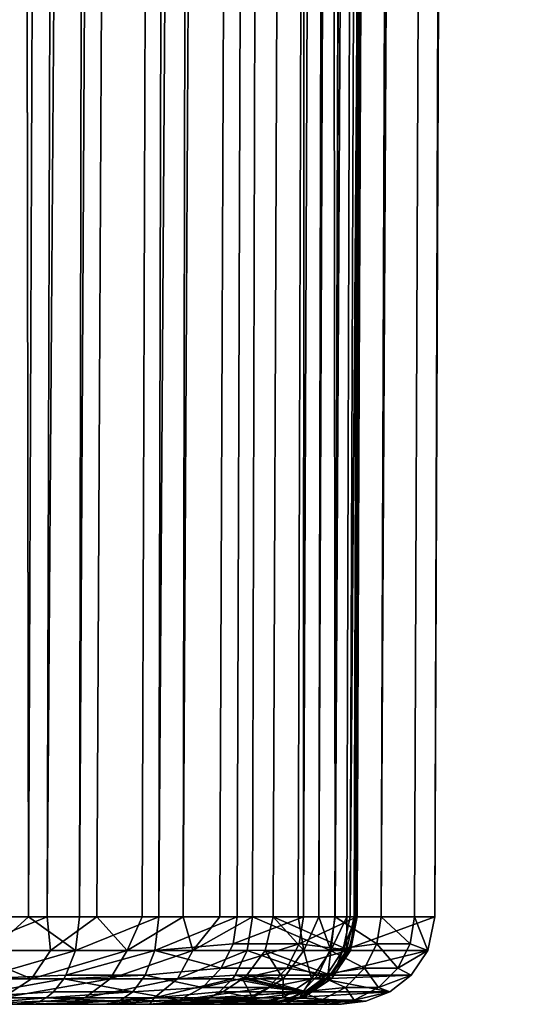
# Model space of a CAD drawing. Header units: millimetres. Extents: x -39 to 39, y -2 to 145.
# Tile 647 of 656: x 15.65 to 17.41, y 38 to 41.37. Entities that reach past the tile are written whole.
import ezdxf

# ---------------------------------------------------------------- set-up
doc = ezdxf.new("R2010")
doc.units = ezdxf.units.MM
doc.header["$LTSCALE"] = 65.185185
for name, color, linetype in [('11', 7, 'CONTINUOUS'), ('12', 7, 'CONTINUOUS'), ('50', 7, 'CONTINUOUS'), ('51', 7, 'CONTINUOUS'), ('52', 7, 'CONTINUOUS'), ('77', 7, 'CONTINUOUS'), ('78', 7, 'CONTINUOUS'), ('79', 7, 'CONTINUOUS'), ('80', 7, 'CONTINUOUS'), ('81', 7, 'CONTINUOUS'), ('88', 7, 'CONTINUOUS'), ('89', 7, 'CONTINUOUS'), ('90', 7, 'CONTINUOUS'), ('91', 7, 'CONTINUOUS'), ('92', 7, 'CONTINUOUS'), ('93', 7, 'CONTINUOUS'), ('94', 7, 'CONTINUOUS'), ('95', 7, 'CONTINUOUS'), ('96', 7, 'CONTINUOUS')]:
    doc.layers.add(name, color=color, linetype=linetype)

msp = doc.modelspace()

# ---------------------------------------------------------------- linework, layer by layer
at = {"layer": '11', "color": 7, "linetype": 'Continuous'}
for points in [[(15.6713, 38, 5.1828), (15.4811, 38, 5.7253), (13.2492, 38, 6.5951), (15.6713, 38, 5.1828)], [(13.694, 38, 5.6135), (15.6713, 38, 5.1828), (13.2492, 38, 6.5951), (13.694, 38, 5.6135)], [(16.1075, 38, 4.7603), (15.6713, 38, 5.1828), (13.694, 38, 5.6135), (16.1075, 38, 4.7603)], [(16.2239, 38, 4.3468), (16.1075, 38, 4.7603), (13.694, 38, 5.6135), (16.2239, 38, 4.3468)], [(16.3295, 38, 3.9319), (16.2239, 38, 4.3468), (13.694, 38, 5.6135), (16.3295, 38, 3.9319)], [(14.0672, 38, 4.599), (16.3295, 38, 3.9319), (13.694, 38, 5.6135), (14.0672, 38, 4.599)], [(16.4496, 38, 3.3945), (16.3295, 38, 3.9319), (14.0672, 38, 4.599), (16.4496, 38, 3.3945)], [(16.1631, 38, 3.3472), (16.4496, 38, 3.3945), (14.0672, 38, 4.599), (16.1631, 38, 3.3472)], [(14.3648, 38, 3.5626), (16.1631, 38, 3.3472), (14.0672, 38, 4.599), (14.3648, 38, 3.5626)], [(15.8041, 38, -4.7622), (15.9594, 38, -4.2122), (14.2714, 38, -3.9193), (15.8041, 38, -4.7622)], [(14.2714, 38, -3.9193), (15.9594, 38, -4.2122), (14.5192, 38, -2.869), (14.2714, 38, -3.9193)], [(15.63, 38, -5.3059), (15.8041, 38, -4.7622), (14.2714, 38, -3.9193), (15.63, 38, -5.3059)], [(16.2697, 38, 2.7824), (16.1631, 38, 3.3472), (14.3648, 38, 3.5626), (16.2697, 38, 2.7824)], [(16.3565, 38, 2.2162), (16.2697, 38, 2.7824), (14.3648, 38, 3.5626), (16.3565, 38, 2.2162)], [(14.5863, 38, 2.5045), (16.3565, 38, 2.2162), (14.3648, 38, 3.5626), (14.5863, 38, 2.5045)], [(16.0959, 38, -3.6558), (16.2137, 38, -3.093), (14.5192, 38, -2.869), (16.0959, 38, -3.6558)], [(14.5192, 38, -2.869), (16.2137, 38, -3.093), (14.6898, 38, -1.801), (14.5192, 38, -2.869)], [(15.9594, 38, -4.2122), (16.0959, 38, -3.6558), (14.5192, 38, -2.869), (15.9594, 38, -4.2122)], [(16.4235, 38, 1.6487), (16.3565, 38, 2.2162), (14.5863, 38, 2.5045), (16.4235, 38, 1.6487)], [(16.4707, 38, 1.0799), (16.4235, 38, 1.6487), (14.5863, 38, 2.5045), (16.4707, 38, 1.0799)], [(14.7303, 38, 1.4348), (16.4707, 38, 1.0799), (14.5863, 38, 2.5045), (14.7303, 38, 1.4348)], [(16.5911, 38, -2.6164), (16.6524, 38, -2.1927), (14.6898, 38, -1.801), (16.5911, 38, -2.6164)], [(14.6898, 38, -1.801), (16.6524, 38, -2.1927), (14.7822, 38, -0.7248), (14.6898, 38, -1.801)], [(16.4964, 38, -3.1589), (16.5911, 38, -2.6164), (14.6898, 38, -1.801), (16.4964, 38, -3.1589)], [(16.2137, 38, -3.093), (16.4964, 38, -3.1589), (14.6898, 38, -1.801), (16.2137, 38, -3.093)], [(16.4981, 38, 0.5097), (16.4707, 38, 1.0799), (14.7303, 38, 1.4348), (16.4981, 38, 0.5097)], [(16.5058, 38, -0.0618), (16.4981, 38, 0.5097), (14.7303, 38, 1.4348), (16.5058, 38, -0.0618)], [(14.7955, 38, 0.3559), (16.5058, 38, -0.0618), (14.7303, 38, 1.4348), (14.7955, 38, 0.3559)], [(16.4617, 38, -1.2088), (16.4936, 38, -0.6347), (14.7822, 38, -0.7248), (16.4617, 38, -1.2088)], [(14.7822, 38, -0.7248), (16.4936, 38, -0.6347), (14.7955, 38, 0.3559), (14.7822, 38, -0.7248)], [(16.703, 38, -1.7661), (16.4617, 38, -1.2088), (14.7822, 38, -0.7248), (16.703, 38, -1.7661)], [(16.6524, 38, -2.1927), (16.703, 38, -1.7661), (14.7822, 38, -0.7248), (16.6524, 38, -2.1927)], [(16.4936, 38, -0.6347), (16.5058, 38, -0.0618), (14.7955, 38, 0.3559), (16.4936, 38, -0.6347)], [(15.943, 38, 5.2851), (15.6713, 38, 5.1828), (16.1075, 38, 4.7603), (15.943, 38, 5.2851)], [(16.7519, 38, -1.2183), (16.4617, 38, -1.2088), (16.703, 38, -1.7661), (16.7519, 38, -1.2183)]]:
    msp.add_3dface(points, dxfattribs=at)
at = {"layer": '12', "color": 7, "linetype": 'Continuous'}
for points in [[(15.5676, 121, -7.0632), (15.9983, 121, -6.0244), (15.3633, 38.299, -6.8127), (15.5676, 121, -7.0632)], [(15.3633, 38.299, -6.8127), (15.9983, 121, -6.0244), (15.561, 38.299, -6.3482), (15.3633, 38.299, -6.8127)], [(15.6808, 38.299, 6.0462), (15.5724, 121, 7.0526), (15.4921, 38.299, 6.5144), (15.6808, 38.299, 6.0462)], [(15.561, 38.299, -6.3482), (15.9983, 121, -6.0244), (15.7446, 38.299, -5.878), (15.561, 38.299, -6.3482)], [(16.0024, 121, 6.0135), (15.5724, 121, 7.0526), (15.6808, 38.299, 6.0462), (16.0024, 121, 6.0135)], [(15.8553, 38.2987, 5.5726), (16.0024, 121, 6.0135), (15.6808, 38.299, 6.0462), (15.8553, 38.2987, 5.5726)], [(15.9983, 121, -6.0244), (16.3597, 121, -4.9596), (15.7446, 38.299, -5.878), (15.9983, 121, -6.0244)], [(15.7446, 38.299, -5.878), (16.3597, 121, -4.9596), (15.9141, 38.299, -5.4024), (15.7446, 38.299, -5.878)], [(15.9141, 38.299, -5.4024), (16.3597, 121, -4.9596), (16.0692, 38.299, -4.9219), (15.9141, 38.299, -5.4024)], [(16.0692, 38.299, -4.9219), (16.3597, 121, -4.9596), (16.2098, 38.299, -4.437), (16.0692, 38.299, -4.9219)], [(16.3597, 121, -4.9596), (16.6504, 121, -3.8734), (16.2098, 38.299, -4.437), (16.3597, 121, -4.9596)], [(16.2098, 38.299, -4.437), (16.6504, 121, -3.8734), (16.3357, 38.299, -3.948), (16.2098, 38.299, -4.437)], [(16.6504, 121, -3.8734), (16.447, 38.2987, -3.4554), (16.3357, 38.299, -3.948), (16.6504, 121, -3.8734)], [(16.8652, 121, 2.7933), (16.5174, 38.2987, 3.1016), (16.603, 38.299, 2.6043), (16.8652, 121, 2.7933)], [(16.6738, 38.299, 2.1045), (16.8652, 121, 2.7933), (16.603, 38.299, 2.6043), (16.6738, 38.299, 2.1045)], [(17.0124, 121, 1.6785), (16.8652, 121, 2.7933), (16.6738, 38.299, 2.1045), (17.0124, 121, 1.6785)], [(16.7294, 38.299, 1.6028), (17.0124, 121, 1.6785), (16.6738, 38.299, 2.1045), (16.7294, 38.299, 1.6028)], [(16.77, 38.299, 1.0996), (17.0124, 121, 1.6785), (16.7294, 38.299, 1.6028), (16.77, 38.299, 1.0996)], [(16.7955, 38.299, 0.5954), (17.0124, 121, 1.6785), (16.77, 38.299, 1.0996), (16.7955, 38.299, 0.5954)], [(16.7809, 38.2987, -0.9191), (17.0856, 121, -0.5681), (16.8009, 38.299, -0.4145), (16.7809, 38.2987, -0.9191)], [(17.0859, 121, 0.5564), (17.0124, 121, 1.6785), (16.7955, 38.299, 0.5954), (17.0859, 121, 0.5564)], [(16.8058, 38.299, 0.0905), (17.0859, 121, 0.5564), (16.7955, 38.299, 0.5954), (16.8058, 38.299, 0.0905)], [(17.0856, 121, -0.5681), (17.0859, 121, 0.5564), (16.8009, 38.299, -0.4145), (17.0856, 121, -0.5681)], [(16.8009, 38.299, -0.4145), (17.0859, 121, 0.5564), (16.8058, 38.299, 0.0905), (16.8009, 38.299, -0.4145)]]:
    msp.add_3dface(points, dxfattribs=at)
at = {"layer": '50', "color": 7, "linetype": 'Continuous'}
msp.add_3dface([(15.3595, 121, -8.2131), (15.8614, 121, -7.1963), (15.4161, 38.2987, -7.3907), (15.3595, 121, -8.2131)], dxfattribs=at)
at = {"layer": '51', "color": 7, "linetype": 'Continuous'}
for points in [[(16.9645, 121, -3.9466), (17.1853, 121, -2.8344), (16.7296, 38.2987, -3.5213), (16.9645, 121, -3.9466)], [(16.7296, 38.2987, -3.5213), (17.1853, 121, -2.8344), (16.8874, 38.2988, -2.6633), (16.7296, 38.2987, -3.5213)], [(17.1853, 121, -2.8344), (17.3333, 121, -1.7101), (16.8874, 38.2988, -2.6633), (17.1853, 121, -2.8344)], [(16.8874, 38.2988, -2.6633), (17.3333, 121, -1.7101), (17.0014, 38.2988, -1.7974), (16.8874, 38.2988, -2.6633)], [(17.3333, 121, -1.7101), (17.0709, 38.2987, -0.9286), (17.0014, 38.2988, -1.7974), (17.3333, 121, -1.7101)], [(17.3333, 121, -1.7101), (17.4079, 121, -0.5786), (17.0709, 38.2987, -0.9286), (17.3333, 121, -1.7101)]]:
    msp.add_3dface(points, dxfattribs=at)
at = {"layer": '52', "color": 7, "linetype": 'Continuous'}
for points in [[(16.6684, 121, 5.0532), (16.3042, 121, 6.1271), (16.1268, 38.2987, 5.6748), (16.6684, 121, 5.0532)], [(16.6684, 121, 5.0532), (16.1268, 38.2987, 5.6748), (16.3951, 38.2988, 4.8456), (16.6684, 121, 5.0532)], [(16.6211, 38.2988, 4.002), (16.6684, 121, 5.0532), (16.3951, 38.2988, 4.8456), (16.6211, 38.2988, 4.002)], [(16.9618, 121, 3.9579), (16.6684, 121, 5.0532), (16.6211, 38.2988, 4.002), (16.9618, 121, 3.9579)], [(16.8037, 38.2987, 3.1489), (16.9618, 121, 3.9579), (16.6211, 38.2988, 4.002), (16.8037, 38.2987, 3.1489)], [(17.1834, 121, 2.8458), (16.9618, 121, 3.9579), (16.8037, 38.2987, 3.1489), (17.1834, 121, 2.8458)]]:
    msp.add_3dface(points, dxfattribs=at)
at = {"layer": '77', "color": 7, "linetype": 'Continuous'}
for points in [[(15.5676, 121, -7.0632), (15.1518, 38.2987, -7.2709), (15.8614, 121, -7.1963), (15.5676, 121, -7.0632)], [(15.8614, 121, -7.1963), (15.1518, 38.2987, -7.2709), (15.4161, 38.2987, -7.3907), (15.8614, 121, -7.1963)]]:
    msp.add_3dface(points, dxfattribs=at)
at = {"layer": '78', "color": 7, "linetype": 'Continuous'}
for points in [[(16.447, 38.2987, -3.4554), (16.6504, 121, -3.8734), (16.7296, 38.2987, -3.5213), (16.447, 38.2987, -3.4554)], [(16.6504, 121, -3.8734), (16.9645, 121, -3.9466), (16.7296, 38.2987, -3.5213), (16.6504, 121, -3.8734)]]:
    msp.add_3dface(points, dxfattribs=at)
at = {"layer": '79', "color": 7, "linetype": 'Continuous'}
for points in [[(17.0856, 121, -0.5681), (16.7809, 38.2987, -0.9191), (17.4079, 121, -0.5786), (17.0856, 121, -0.5681)], [(17.4079, 121, -0.5786), (16.7809, 38.2987, -0.9191), (17.0709, 38.2987, -0.9286), (17.4079, 121, -0.5786)]]:
    msp.add_3dface(points, dxfattribs=at)
at = {"layer": '80', "color": 7, "linetype": 'Continuous'}
for points in [[(16.5174, 38.2987, 3.1016), (16.8652, 121, 2.7933), (16.8037, 38.2987, 3.1489), (16.5174, 38.2987, 3.1016)], [(16.8652, 121, 2.7933), (17.1834, 121, 2.8458), (16.8037, 38.2987, 3.1489), (16.8652, 121, 2.7933)]]:
    msp.add_3dface(points, dxfattribs=at)
at = {"layer": '81', "color": 7, "linetype": 'Continuous'}
for points in [[(16.0024, 121, 6.0135), (15.8553, 38.2987, 5.5726), (16.3042, 121, 6.1271), (16.0024, 121, 6.0135)], [(16.3042, 121, 6.1271), (15.8553, 38.2987, 5.5726), (16.1268, 38.2987, 5.6748), (16.3042, 121, 6.1271)]]:
    msp.add_3dface(points, dxfattribs=at)
at = {"layer": '88', "color": 7, "linetype": 'Continuous'}
for points in [[(15.6808, 38.299, 6.0462), (15.4921, 38.299, 6.5144), (15.5531, 38.1845, 6.3061), (15.6808, 38.299, 6.0462)], [(15.8413, 38.1845, 5.5426), (15.6808, 38.299, 6.0462), (15.5531, 38.1845, 6.3061), (15.8413, 38.1845, 5.5426)], [(15.8553, 38.2987, 5.5726), (15.6808, 38.299, 6.0462), (15.8413, 38.1845, 5.5426), (15.8553, 38.2987, 5.5726)], [(15.8413, 38.1845, 5.5426), (15.5531, 38.1845, 6.3061), (15.508, 38.0874, 6.2437), (15.8413, 38.1845, 5.5426)], [(15.8089, 38.1, 5.4736), (15.8413, 38.1845, 5.5426), (15.508, 38.0874, 6.2437), (15.8089, 38.1, 5.4736)], [(15.8016, 38.0869, 5.4575), (15.8089, 38.1, 5.4736), (15.508, 38.0874, 6.2437), (15.8016, 38.0869, 5.4575)], [(15.8016, 38.0869, 5.4575), (15.508, 38.0874, 6.2437), (15.44, 38.0226, 6.1517), (15.8016, 38.0869, 5.4575)], [(15.7666, 38.0427, 5.3836), (15.8016, 38.0869, 5.4575), (15.44, 38.0226, 6.1517), (15.7666, 38.0427, 5.3836)], [(15.7416, 38.0224, 5.3307), (15.7666, 38.0427, 5.3836), (15.44, 38.0226, 6.1517), (15.7416, 38.0224, 5.3307)], [(15.4811, 38, 5.7253), (15.7416, 38.0224, 5.3307), (15.44, 38.0226, 6.1517), (15.4811, 38, 5.7253)], [(15.7416, 38.0224, 5.3307), (15.4811, 38, 5.7253), (15.7192, 38.0102, 5.2836), (15.7416, 38.0224, 5.3307)], [(15.4811, 38, 5.7253), (15.6713, 38, 5.1828), (15.7192, 38.0102, 5.2836), (15.4811, 38, 5.7253)]]:
    msp.add_3dface(points, dxfattribs=at)
at = {"layer": '89', "color": 7, "linetype": 'Continuous'}
for points in [[(16.1268, 38.2987, 5.6748), (15.8553, 38.2987, 5.5726), (15.8413, 38.1845, 5.5426), (16.1268, 38.2987, 5.6748)], [(16.1268, 38.2987, 5.6748), (15.8413, 38.1845, 5.5426), (16.1129, 38.1846, 5.6449), (16.1268, 38.2987, 5.6748)], [(15.8413, 38.1845, 5.5426), (15.8089, 38.1, 5.4736), (16.1129, 38.1846, 5.6449), (15.8413, 38.1845, 5.5426)], [(16.1129, 38.1846, 5.6449), (15.8089, 38.1, 5.4736), (16.0805, 38.1, 5.5758), (16.1129, 38.1846, 5.6449)], [(15.8089, 38.1, 5.4736), (15.8016, 38.0869, 5.4575), (16.0805, 38.1, 5.5758), (15.8089, 38.1, 5.4736)], [(16.0805, 38.1, 5.5758), (15.8016, 38.0869, 5.4575), (16.0382, 38.0427, 5.4858), (16.0805, 38.1, 5.5758)], [(15.8016, 38.0869, 5.4575), (15.7666, 38.0427, 5.3836), (16.0382, 38.0427, 5.4858), (15.8016, 38.0869, 5.4575)], [(15.7666, 38.0427, 5.3836), (15.7416, 38.0224, 5.3307), (16.0382, 38.0427, 5.4858), (15.7666, 38.0427, 5.3836)], [(16.0382, 38.0427, 5.4858), (15.7416, 38.0224, 5.3307), (15.991, 38.0102, 5.3859), (16.0382, 38.0427, 5.4858)], [(15.6713, 38, 5.1828), (15.943, 38, 5.2851), (15.991, 38.0102, 5.3859), (15.6713, 38, 5.1828)], [(15.7192, 38.0102, 5.2836), (15.6713, 38, 5.1828), (15.991, 38.0102, 5.3859), (15.7192, 38.0102, 5.2836)], [(15.7416, 38.0224, 5.3307), (15.7192, 38.0102, 5.2836), (15.991, 38.0102, 5.3859), (15.7416, 38.0224, 5.3307)]]:
    msp.add_3dface(points, dxfattribs=at)
at = {"layer": '90', "color": 7, "linetype": 'Continuous'}
for points in [[(16.3951, 38.2988, 4.8456), (16.1268, 38.2987, 5.6748), (16.1129, 38.1846, 5.6449), (16.3951, 38.2988, 4.8456)], [(16.3951, 38.2988, 4.8456), (16.1129, 38.1846, 5.6449), (16.3807, 38.2064, 4.8413), (16.3951, 38.2988, 4.8456)], [(16.6211, 38.2988, 4.002), (16.3951, 38.2988, 4.8456), (16.3807, 38.2064, 4.8413), (16.6211, 38.2988, 4.002)], [(16.6211, 38.2988, 4.002), (16.3807, 38.2064, 4.8413), (16.6066, 38.2064, 3.9985), (16.6211, 38.2988, 4.002)], [(16.8037, 38.2987, 3.1489), (16.6211, 38.2988, 4.002), (16.6066, 38.2064, 3.9985), (16.8037, 38.2987, 3.1489)], [(16.8037, 38.2987, 3.1489), (16.6066, 38.2064, 3.9985), (16.7767, 38.1847, 3.1678), (16.8037, 38.2987, 3.1489)], [(16.3807, 38.2064, 4.8413), (16.1129, 38.1846, 5.6449), (16.3398, 38.1231, 4.8292), (16.3807, 38.2064, 4.8413)], [(16.3807, 38.2064, 4.8413), (16.3398, 38.1231, 4.8292), (16.6066, 38.2064, 3.9985), (16.3807, 38.2064, 4.8413)], [(16.6066, 38.2064, 3.9985), (16.3398, 38.1231, 4.8292), (16.565, 38.1231, 3.9885), (16.6066, 38.2064, 3.9985)], [(16.6066, 38.2064, 3.9985), (16.565, 38.1231, 3.9885), (16.7767, 38.1847, 3.1678), (16.6066, 38.2064, 3.9985)], [(16.1129, 38.1846, 5.6449), (16.0805, 38.1, 5.5758), (16.3398, 38.1231, 4.8292), (16.1129, 38.1846, 5.6449)], [(16.7767, 38.1847, 3.1678), (16.565, 38.1231, 3.9885), (16.7141, 38.1, 3.2115), (16.7767, 38.1847, 3.1678)], [(16.0805, 38.1, 5.5758), (16.0382, 38.0427, 5.4858), (16.2761, 38.057, 4.8104), (16.0805, 38.1, 5.5758)], [(16.3398, 38.1231, 4.8292), (16.0805, 38.1, 5.5758), (16.2761, 38.057, 4.8104), (16.3398, 38.1231, 4.8292)], [(16.3398, 38.1231, 4.8292), (16.2761, 38.057, 4.8104), (16.565, 38.1231, 3.9885), (16.3398, 38.1231, 4.8292)], [(16.565, 38.1231, 3.9885), (16.2761, 38.057, 4.8104), (16.5006, 38.057, 3.973), (16.565, 38.1231, 3.9885)], [(16.565, 38.1231, 3.9885), (16.5006, 38.057, 3.973), (16.7141, 38.1, 3.2115), (16.565, 38.1231, 3.9885)], [(16.7141, 38.1, 3.2115), (16.5006, 38.057, 3.973), (16.6324, 38.0427, 3.2683), (16.7141, 38.1, 3.2115)], [(16.2761, 38.057, 4.8104), (16.0382, 38.0427, 5.4858), (16.1961, 38.0146, 4.7867), (16.2761, 38.057, 4.8104)], [(16.2761, 38.057, 4.8104), (16.1961, 38.0146, 4.7867), (16.5006, 38.057, 3.973), (16.2761, 38.057, 4.8104)], [(16.5006, 38.057, 3.973), (16.1961, 38.0146, 4.7867), (16.4194, 38.0146, 3.9534), (16.5006, 38.057, 3.973)], [(16.5006, 38.057, 3.973), (16.4194, 38.0146, 3.9534), (16.6324, 38.0427, 3.2683), (16.5006, 38.057, 3.973)], [(16.0382, 38.0427, 5.4858), (15.991, 38.0102, 5.3859), (16.1961, 38.0146, 4.7867), (16.0382, 38.0427, 5.4858)], [(16.6324, 38.0427, 3.2683), (16.4194, 38.0146, 3.9534), (16.5415, 38.0102, 3.3312), (16.6324, 38.0427, 3.2683)], [(15.943, 38, 5.2851), (16.1075, 38, 4.7603), (16.1961, 38.0146, 4.7867), (15.943, 38, 5.2851)], [(15.991, 38.0102, 5.3859), (15.943, 38, 5.2851), (16.1961, 38.0146, 4.7867), (15.991, 38.0102, 5.3859)], [(16.1075, 38, 4.7603), (16.2239, 38, 4.3468), (16.4194, 38.0146, 3.9534), (16.1075, 38, 4.7603)], [(16.1961, 38.0146, 4.7867), (16.1075, 38, 4.7603), (16.4194, 38.0146, 3.9534), (16.1961, 38.0146, 4.7867)], [(16.2239, 38, 4.3468), (16.3295, 38, 3.9319), (16.4194, 38.0146, 3.9534), (16.2239, 38, 4.3468)], [(16.4194, 38.0146, 3.9534), (16.3295, 38, 3.9319), (16.5415, 38.0102, 3.3312), (16.4194, 38.0146, 3.9534)], [(16.3295, 38, 3.9319), (16.4496, 38, 3.3945), (16.5415, 38.0102, 3.3312), (16.3295, 38, 3.9319)]]:
    msp.add_3dface(points, dxfattribs=at)
at = {"layer": '91', "color": 7, "linetype": 'Continuous'}
for points in [[(16.5174, 38.2987, 3.1016), (16.7767, 38.1847, 3.1678), (16.4902, 38.1845, 3.1206), (16.5174, 38.2987, 3.1016)], [(16.5174, 38.2987, 3.1016), (16.8037, 38.2987, 3.1489), (16.7767, 38.1847, 3.1678), (16.5174, 38.2987, 3.1016)], [(16.4902, 38.1845, 3.1206), (16.7141, 38.1, 3.2115), (16.4277, 38.1, 3.1642), (16.4902, 38.1845, 3.1206)], [(16.7767, 38.1847, 3.1678), (16.7141, 38.1, 3.2115), (16.4902, 38.1845, 3.1206), (16.7767, 38.1847, 3.1678)], [(16.4277, 38.1, 3.1642), (16.6324, 38.0427, 3.2683), (16.4133, 38.0869, 3.1745), (16.4277, 38.1, 3.1642)], [(16.7141, 38.1, 3.2115), (16.6324, 38.0427, 3.2683), (16.4277, 38.1, 3.1642), (16.7141, 38.1, 3.2115)], [(16.4133, 38.0869, 3.1745), (16.6324, 38.0427, 3.2683), (16.346, 38.0427, 3.221), (16.4133, 38.0869, 3.1745)], [(16.6324, 38.0427, 3.2683), (16.5415, 38.0102, 3.3312), (16.298, 38.0224, 3.2543), (16.6324, 38.0427, 3.2683)], [(16.346, 38.0427, 3.221), (16.6324, 38.0427, 3.2683), (16.298, 38.0224, 3.2543), (16.346, 38.0427, 3.221)], [(16.4496, 38, 3.3945), (16.1631, 38, 3.3472), (16.2551, 38.0102, 3.2839), (16.4496, 38, 3.3945)], [(16.298, 38.0224, 3.2543), (16.5415, 38.0102, 3.3312), (16.2551, 38.0102, 3.2839), (16.298, 38.0224, 3.2543)], [(16.5415, 38.0102, 3.3312), (16.4496, 38, 3.3945), (16.2551, 38.0102, 3.2839), (16.5415, 38.0102, 3.3312)]]:
    msp.add_3dface(points, dxfattribs=at)
at = {"layer": '92', "color": 7, "linetype": 'Continuous'}
for points in [[(16.5174, 38.2987, 3.1016), (16.4902, 38.1845, 3.1206), (16.6224, 38.1845, 2.3153), (16.5174, 38.2987, 3.1016)], [(16.603, 38.299, 2.6043), (16.5174, 38.2987, 3.1016), (16.6224, 38.1845, 2.3153), (16.603, 38.299, 2.6043)], [(16.6738, 38.299, 2.1045), (16.603, 38.299, 2.6043), (16.6224, 38.1845, 2.3153), (16.6738, 38.299, 2.1045)], [(16.7153, 38.1845, 1.5045), (16.6738, 38.299, 2.1045), (16.6224, 38.1845, 2.3153), (16.7153, 38.1845, 1.5045)], [(16.7294, 38.299, 1.6028), (16.6738, 38.299, 2.1045), (16.7153, 38.1845, 1.5045), (16.7294, 38.299, 1.6028)], [(16.77, 38.299, 1.0996), (16.7294, 38.299, 1.6028), (16.7153, 38.1845, 1.5045), (16.77, 38.299, 1.0996)], [(16.7687, 38.1845, 0.6902), (16.77, 38.299, 1.0996), (16.7153, 38.1845, 1.5045), (16.7687, 38.1845, 0.6902)], [(16.7809, 38.2987, -0.9191), (16.8009, 38.299, -0.4145), (16.7565, 38.1845, -0.9415), (16.7809, 38.2987, -0.9191)], [(16.7565, 38.1845, -0.9415), (16.8009, 38.299, -0.4145), (16.7824, 38.1845, -0.1258), (16.7565, 38.1845, -0.9415)], [(16.7955, 38.299, 0.5954), (16.77, 38.299, 1.0996), (16.7687, 38.1845, 0.6902), (16.7955, 38.299, 0.5954)], [(16.7824, 38.1845, -0.1258), (16.7955, 38.299, 0.5954), (16.7687, 38.1845, 0.6902), (16.7824, 38.1845, -0.1258)], [(16.8009, 38.299, -0.4145), (16.8058, 38.299, 0.0905), (16.7824, 38.1845, -0.1258), (16.8009, 38.299, -0.4145)], [(16.8058, 38.299, 0.0905), (16.7955, 38.299, 0.5954), (16.7824, 38.1845, -0.1258), (16.8058, 38.299, 0.0905)], [(16.4902, 38.1845, 3.1206), (16.4277, 38.1, 3.1642), (16.5522, 38.0874, 2.3468), (16.4902, 38.1845, 3.1206)], [(16.6224, 38.1845, 2.3153), (16.4902, 38.1845, 3.1206), (16.5522, 38.0874, 2.3468), (16.6224, 38.1845, 2.3153)], [(16.6492, 38.0874, 1.5122), (16.6224, 38.1845, 2.3153), (16.5522, 38.0874, 2.3468), (16.6492, 38.0874, 1.5122)], [(16.7153, 38.1845, 1.5045), (16.6224, 38.1845, 2.3153), (16.6492, 38.0874, 1.5122), (16.7153, 38.1845, 1.5045)], [(16.7041, 38.0874, 0.6739), (16.7153, 38.1845, 1.5045), (16.6492, 38.0874, 1.5122), (16.7041, 38.0874, 0.6739)], [(16.7002, 38.1, -0.9929), (16.7565, 38.1845, -0.9415), (16.7169, 38.0874, -0.1662), (16.7002, 38.1, -0.9929)], [(16.7824, 38.1845, -0.1258), (16.7687, 38.1845, 0.6902), (16.7041, 38.0874, 0.6739), (16.7824, 38.1845, -0.1258)], [(16.7169, 38.0874, -0.1662), (16.7824, 38.1845, -0.1258), (16.7041, 38.0874, 0.6739), (16.7169, 38.0874, -0.1662)], [(16.7687, 38.1845, 0.6902), (16.7153, 38.1845, 1.5045), (16.7041, 38.0874, 0.6739), (16.7687, 38.1845, 0.6902)], [(16.7565, 38.1845, -0.9415), (16.7824, 38.1845, -0.1258), (16.7169, 38.0874, -0.1662), (16.7565, 38.1845, -0.9415)], [(16.4277, 38.1, 3.1642), (16.4133, 38.0869, 3.1745), (16.5522, 38.0874, 2.3468), (16.4277, 38.1, 3.1642)], [(16.6872, 38.0869, -1.005), (16.7002, 38.1, -0.9929), (16.7169, 38.0874, -0.1662), (16.6872, 38.0869, -1.005)], [(16.4133, 38.0869, 3.1745), (16.346, 38.0427, 3.221), (16.4473, 38.0226, 2.3924), (16.4133, 38.0869, 3.1745)], [(16.5522, 38.0874, 2.3468), (16.4133, 38.0869, 3.1745), (16.4473, 38.0226, 2.3924), (16.5522, 38.0874, 2.3468)], [(16.5504, 38.0226, 1.5233), (16.5522, 38.0874, 2.3468), (16.4473, 38.0226, 2.3924), (16.5504, 38.0226, 1.5233)], [(16.6492, 38.0874, 1.5122), (16.5522, 38.0874, 2.3468), (16.5504, 38.0226, 1.5233), (16.6492, 38.0874, 1.5122)], [(16.6077, 38.0226, 0.65), (16.6492, 38.0874, 1.5122), (16.5504, 38.0226, 1.5233), (16.6077, 38.0226, 0.65)], [(16.7169, 38.0874, -0.1662), (16.7041, 38.0874, 0.6739), (16.6077, 38.0226, 0.65), (16.7169, 38.0874, -0.1662)], [(16.6189, 38.0226, -0.2252), (16.7169, 38.0874, -0.1662), (16.6077, 38.0226, 0.65), (16.6189, 38.0226, -0.2252)], [(16.7041, 38.0874, 0.6739), (16.6492, 38.0874, 1.5122), (16.6077, 38.0226, 0.65), (16.7041, 38.0874, 0.6739)], [(16.6872, 38.0869, -1.005), (16.7169, 38.0874, -0.1662), (16.6189, 38.0226, -0.2252), (16.6872, 38.0869, -1.005)], [(16.6266, 38.0427, -1.0598), (16.6872, 38.0869, -1.005), (16.6189, 38.0226, -0.2252), (16.6266, 38.0427, -1.0598)], [(16.346, 38.0427, 3.221), (16.298, 38.0224, 3.2543), (16.4473, 38.0226, 2.3924), (16.346, 38.0427, 3.221)], [(16.5834, 38.0224, -1.0991), (16.6266, 38.0427, -1.0598), (16.6189, 38.0226, -0.2252), (16.5834, 38.0224, -1.0991)], [(16.1631, 38, 3.3472), (16.2697, 38, 2.7824), (16.2551, 38.0102, 3.2839), (16.1631, 38, 3.3472)], [(16.2697, 38, 2.7824), (16.298, 38.0224, 3.2543), (16.2551, 38.0102, 3.2839), (16.2697, 38, 2.7824)], [(16.2697, 38, 2.7824), (16.3565, 38, 2.2162), (16.4473, 38.0226, 2.3924), (16.2697, 38, 2.7824)], [(16.298, 38.0224, 3.2543), (16.2697, 38, 2.7824), (16.4473, 38.0226, 2.3924), (16.298, 38.0224, 3.2543)], [(16.3565, 38, 2.2162), (16.4235, 38, 1.6487), (16.4473, 38.0226, 2.3924), (16.3565, 38, 2.2162)], [(16.4235, 38, 1.6487), (16.4707, 38, 1.0799), (16.5504, 38.0226, 1.5233), (16.4235, 38, 1.6487)], [(16.4235, 38, 1.6487), (16.5504, 38.0226, 1.5233), (16.4473, 38.0226, 2.3924), (16.4235, 38, 1.6487)], [(16.4936, 38, -0.6347), (16.4617, 38, -1.2088), (16.5446, 38.0102, -1.1341), (16.4936, 38, -0.6347)], [(16.4707, 38, 1.0799), (16.4981, 38, 0.5097), (16.6077, 38.0226, 0.65), (16.4707, 38, 1.0799)], [(16.4707, 38, 1.0799), (16.6077, 38.0226, 0.65), (16.5504, 38.0226, 1.5233), (16.4707, 38, 1.0799)], [(16.5058, 38, -0.0618), (16.4936, 38, -0.6347), (16.6189, 38.0226, -0.2252), (16.5058, 38, -0.0618)], [(16.4936, 38, -0.6347), (16.5834, 38.0224, -1.0991), (16.6189, 38.0226, -0.2252), (16.4936, 38, -0.6347)], [(16.5834, 38.0224, -1.0991), (16.4936, 38, -0.6347), (16.5446, 38.0102, -1.1341), (16.5834, 38.0224, -1.0991)], [(16.4981, 38, 0.5097), (16.5058, 38, -0.0618), (16.6077, 38.0226, 0.65), (16.4981, 38, 0.5097)], [(16.5058, 38, -0.0618), (16.6189, 38.0226, -0.2252), (16.6077, 38.0226, 0.65), (16.5058, 38, -0.0618)]]:
    msp.add_3dface(points, dxfattribs=at)
at = {"layer": '93', "color": 7, "linetype": 'Continuous'}
for points in [[(17.0709, 38.2987, -0.9286), (16.7809, 38.2987, -0.9191), (16.7565, 38.1845, -0.9415), (17.0709, 38.2987, -0.9286)], [(17.0709, 38.2987, -0.9286), (16.7565, 38.1845, -0.9415), (17.0466, 38.1846, -0.9509), (17.0709, 38.2987, -0.9286)], [(16.7565, 38.1845, -0.9415), (16.7002, 38.1, -0.9929), (17.0466, 38.1846, -0.9509), (16.7565, 38.1845, -0.9415)], [(17.0466, 38.1846, -0.9509), (16.7002, 38.1, -0.9929), (16.9902, 38.1, -1.0024), (17.0466, 38.1846, -0.9509)], [(16.7002, 38.1, -0.9929), (16.6872, 38.0869, -1.005), (16.9902, 38.1, -1.0024), (16.7002, 38.1, -0.9929)], [(16.9902, 38.1, -1.0024), (16.6872, 38.0869, -1.005), (16.9167, 38.0427, -1.0693), (16.9902, 38.1, -1.0024)], [(16.6872, 38.0869, -1.005), (16.6266, 38.0427, -1.0598), (16.9167, 38.0427, -1.0693), (16.6872, 38.0869, -1.005)], [(16.6266, 38.0427, -1.0598), (16.5834, 38.0224, -1.0991), (16.9167, 38.0427, -1.0693), (16.6266, 38.0427, -1.0598)], [(16.9167, 38.0427, -1.0693), (16.5834, 38.0224, -1.0991), (16.8348, 38.0102, -1.1436), (16.9167, 38.0427, -1.0693)], [(16.4617, 38, -1.2088), (16.7519, 38, -1.2183), (16.8348, 38.0102, -1.1436), (16.4617, 38, -1.2088)], [(16.5446, 38.0102, -1.1341), (16.4617, 38, -1.2088), (16.8348, 38.0102, -1.1436), (16.5446, 38.0102, -1.1341)], [(16.5834, 38.0224, -1.0991), (16.5446, 38.0102, -1.1341), (16.8348, 38.0102, -1.1436), (16.5834, 38.0224, -1.0991)]]:
    msp.add_3dface(points, dxfattribs=at)
at = {"layer": '94', "color": 7, "linetype": 'Continuous'}
for points in [[(16.7296, 38.2987, -3.5213), (16.8727, 38.2064, -2.6609), (16.7119, 38.1847, -3.4935), (16.7296, 38.2987, -3.5213)], [(16.7296, 38.2987, -3.5213), (16.8874, 38.2988, -2.6633), (16.8727, 38.2064, -2.6609), (16.7296, 38.2987, -3.5213)], [(16.8874, 38.2988, -2.6633), (16.9865, 38.2064, -1.7958), (16.8727, 38.2064, -2.6609), (16.8874, 38.2988, -2.6633)], [(16.8874, 38.2988, -2.6633), (17.0014, 38.2988, -1.7974), (16.9865, 38.2064, -1.7958), (16.8874, 38.2988, -2.6633)], [(17.0014, 38.2988, -1.7974), (17.0466, 38.1846, -0.9509), (16.9865, 38.2064, -1.7958), (17.0014, 38.2988, -1.7974)], [(17.0014, 38.2988, -1.7974), (17.0709, 38.2987, -0.9286), (17.0466, 38.1846, -0.9509), (17.0014, 38.2988, -1.7974)], [(16.8727, 38.2064, -2.6609), (16.8304, 38.1231, -2.6543), (16.7119, 38.1847, -3.4935), (16.8727, 38.2064, -2.6609)], [(16.8727, 38.2064, -2.6609), (16.944, 38.1231, -1.7913), (16.8304, 38.1231, -2.6543), (16.8727, 38.2064, -2.6609)], [(16.9865, 38.2064, -1.7958), (16.944, 38.1231, -1.7913), (16.8727, 38.2064, -2.6609), (16.9865, 38.2064, -1.7958)], [(16.9865, 38.2064, -1.7958), (17.0466, 38.1846, -0.9509), (16.944, 38.1231, -1.7913), (16.9865, 38.2064, -1.7958)], [(16.7119, 38.1847, -3.4935), (16.8304, 38.1231, -2.6543), (16.6708, 38.1, -3.4292), (16.7119, 38.1847, -3.4935)], [(17.0466, 38.1846, -0.9509), (16.9902, 38.1, -1.0024), (16.944, 38.1231, -1.7913), (17.0466, 38.1846, -0.9509)], [(16.6708, 38.1, -3.4292), (16.7649, 38.057, -2.6439), (16.6171, 38.0427, -3.3455), (16.6708, 38.1, -3.4292)], [(16.8304, 38.1231, -2.6543), (16.7649, 38.057, -2.6439), (16.6708, 38.1, -3.4292), (16.8304, 38.1231, -2.6543)], [(16.8304, 38.1231, -2.6543), (16.8781, 38.057, -1.7844), (16.7649, 38.057, -2.6439), (16.8304, 38.1231, -2.6543)], [(16.944, 38.1231, -1.7913), (16.8781, 38.057, -1.7844), (16.8304, 38.1231, -2.6543), (16.944, 38.1231, -1.7913)], [(16.944, 38.1231, -1.7913), (16.9902, 38.1, -1.0024), (16.8781, 38.057, -1.7844), (16.944, 38.1231, -1.7913)], [(16.9902, 38.1, -1.0024), (16.9167, 38.0427, -1.0693), (16.8781, 38.057, -1.7844), (16.9902, 38.1, -1.0024)], [(16.7649, 38.057, -2.6439), (16.6825, 38.0146, -2.6309), (16.6171, 38.0427, -3.3455), (16.7649, 38.057, -2.6439)], [(16.7649, 38.057, -2.6439), (16.795, 38.0146, -1.7756), (16.6825, 38.0146, -2.6309), (16.7649, 38.057, -2.6439)], [(16.8781, 38.057, -1.7844), (16.795, 38.0146, -1.7756), (16.7649, 38.057, -2.6439), (16.8781, 38.057, -1.7844)], [(16.8781, 38.057, -1.7844), (16.9167, 38.0427, -1.0693), (16.795, 38.0146, -1.7756), (16.8781, 38.057, -1.7844)], [(16.6171, 38.0427, -3.3455), (16.6825, 38.0146, -2.6309), (16.5571, 38.0102, -3.2525), (16.6171, 38.0427, -3.3455)], [(16.9167, 38.0427, -1.0693), (16.8348, 38.0102, -1.1436), (16.795, 38.0146, -1.7756), (16.9167, 38.0427, -1.0693)], [(16.5911, 38, -2.6164), (16.4964, 38, -3.1589), (16.5571, 38.0102, -3.2525), (16.5911, 38, -2.6164)], [(16.6825, 38.0146, -2.6309), (16.5911, 38, -2.6164), (16.5571, 38.0102, -3.2525), (16.6825, 38.0146, -2.6309)], [(16.6524, 38, -2.1927), (16.5911, 38, -2.6164), (16.6825, 38.0146, -2.6309), (16.6524, 38, -2.1927)], [(16.703, 38, -1.7661), (16.6524, 38, -2.1927), (16.6825, 38.0146, -2.6309), (16.703, 38, -1.7661)], [(16.795, 38.0146, -1.7756), (16.703, 38, -1.7661), (16.6825, 38.0146, -2.6309), (16.795, 38.0146, -1.7756)], [(16.7519, 38, -1.2183), (16.703, 38, -1.7661), (16.795, 38.0146, -1.7756), (16.7519, 38, -1.2183)], [(16.8348, 38.0102, -1.1436), (16.7519, 38, -1.2183), (16.795, 38.0146, -1.7756), (16.8348, 38.0102, -1.1436)]]:
    msp.add_3dface(points, dxfattribs=at)
at = {"layer": '95', "color": 7, "linetype": 'Continuous'}
for points in [[(16.447, 38.2987, -3.4554), (16.7119, 38.1847, -3.4935), (16.4292, 38.1845, -3.4275), (16.447, 38.2987, -3.4554)], [(16.447, 38.2987, -3.4554), (16.7296, 38.2987, -3.5213), (16.7119, 38.1847, -3.4935), (16.447, 38.2987, -3.4554)], [(16.4292, 38.1845, -3.4275), (16.6708, 38.1, -3.4292), (16.3881, 38.1, -3.3633), (16.4292, 38.1845, -3.4275)], [(16.7119, 38.1847, -3.4935), (16.6708, 38.1, -3.4292), (16.4292, 38.1845, -3.4275), (16.7119, 38.1847, -3.4935)], [(16.3881, 38.1, -3.3633), (16.6171, 38.0427, -3.3455), (16.3787, 38.0869, -3.3483), (16.3881, 38.1, -3.3633)], [(16.6708, 38.1, -3.4292), (16.6171, 38.0427, -3.3455), (16.3881, 38.1, -3.3633), (16.6708, 38.1, -3.4292)], [(16.3787, 38.0869, -3.3483), (16.6171, 38.0427, -3.3455), (16.3344, 38.0427, -3.2796), (16.3787, 38.0869, -3.3483)], [(16.6171, 38.0427, -3.3455), (16.5571, 38.0102, -3.2525), (16.3028, 38.0224, -3.2304), (16.6171, 38.0427, -3.3455)], [(16.3344, 38.0427, -3.2796), (16.6171, 38.0427, -3.3455), (16.3028, 38.0224, -3.2304), (16.3344, 38.0427, -3.2796)], [(16.4964, 38, -3.1589), (16.2137, 38, -3.093), (16.2744, 38.0102, -3.1866), (16.4964, 38, -3.1589)], [(16.3028, 38.0224, -3.2304), (16.5571, 38.0102, -3.2525), (16.2744, 38.0102, -3.1866), (16.3028, 38.0224, -3.2304)], [(16.5571, 38.0102, -3.2525), (16.4964, 38, -3.1589), (16.2744, 38.0102, -3.1866), (16.5571, 38.0102, -3.2525)]]:
    msp.add_3dface(points, dxfattribs=at)
at = {"layer": '96', "color": 7, "linetype": 'Continuous'}
for points in [[(15.561, 38.299, -6.3482), (15.7446, 38.299, -5.878), (15.4568, 38.1845, -6.5386), (15.561, 38.299, -6.3482)], [(15.4568, 38.1845, -6.5386), (15.7446, 38.299, -5.878), (15.7564, 38.1845, -5.7795), (15.4568, 38.1845, -6.5386)], [(15.7446, 38.299, -5.878), (15.9141, 38.299, -5.4024), (15.7564, 38.1845, -5.7795), (15.7446, 38.299, -5.878)], [(15.7564, 38.1845, -5.7795), (15.9141, 38.299, -5.4024), (16.0187, 38.1845, -5.0067), (15.7564, 38.1845, -5.7795)], [(15.9141, 38.299, -5.4024), (16.0692, 38.299, -4.9219), (16.0187, 38.1845, -5.0067), (15.9141, 38.299, -5.4024)], [(16.0692, 38.299, -4.9219), (16.2098, 38.299, -4.437), (16.0187, 38.1845, -5.0067), (16.0692, 38.299, -4.9219)], [(16.0187, 38.1845, -5.0067), (16.2098, 38.299, -4.437), (16.2432, 38.1845, -4.2221), (16.0187, 38.1845, -5.0067)], [(16.2098, 38.299, -4.437), (16.3357, 38.299, -3.948), (16.2432, 38.1845, -4.2221), (16.2098, 38.299, -4.437)], [(16.3357, 38.299, -3.948), (16.447, 38.2987, -3.4554), (16.2432, 38.1845, -4.2221), (16.3357, 38.299, -3.948)], [(16.447, 38.2987, -3.4554), (16.4292, 38.1845, -3.4275), (16.2432, 38.1845, -4.2221), (16.447, 38.2987, -3.4554)], [(15.3808, 38.0874, -6.5509), (15.4568, 38.1845, -6.5386), (15.6905, 38.0874, -5.7698), (15.3808, 38.0874, -6.5509)], [(15.4568, 38.1845, -6.5386), (15.7564, 38.1845, -5.7795), (15.6905, 38.0874, -5.7698), (15.4568, 38.1845, -6.5386)], [(15.7564, 38.1845, -5.7795), (16.0187, 38.1845, -5.0067), (15.6905, 38.0874, -5.7698), (15.7564, 38.1845, -5.7795)], [(15.6905, 38.0874, -5.7698), (16.0187, 38.1845, -5.0067), (15.9606, 38.0874, -4.9742), (15.6905, 38.0874, -5.7698)], [(16.0187, 38.1845, -5.0067), (16.2432, 38.1845, -4.2221), (15.9606, 38.0874, -4.9742), (16.0187, 38.1845, -5.0067)], [(15.9606, 38.0874, -4.9742), (16.2432, 38.1845, -4.2221), (16.1903, 38.0874, -4.1661), (15.9606, 38.0874, -4.9742)], [(16.4292, 38.1845, -3.4275), (16.3881, 38.1, -3.3633), (16.1903, 38.0874, -4.1661), (16.4292, 38.1845, -3.4275)], [(16.2432, 38.1845, -4.2221), (16.4292, 38.1845, -3.4275), (16.1903, 38.0874, -4.1661), (16.2432, 38.1845, -4.2221)], [(16.3881, 38.1, -3.3633), (16.3787, 38.0869, -3.3483), (16.1903, 38.0874, -4.1661), (16.3881, 38.1, -3.3633)], [(15.3808, 38.0874, -6.5509), (15.6905, 38.0874, -5.7698), (15.5922, 38.0226, -5.755), (15.3808, 38.0874, -6.5509)], [(15.6905, 38.0874, -5.7698), (15.9606, 38.0874, -4.9742), (15.5922, 38.0226, -5.755), (15.6905, 38.0874, -5.7698)], [(15.5922, 38.0226, -5.755), (15.9606, 38.0874, -4.9742), (15.8736, 38.0226, -4.9262), (15.5922, 38.0226, -5.755)], [(15.9606, 38.0874, -4.9742), (16.1903, 38.0874, -4.1661), (15.8736, 38.0226, -4.9262), (15.9606, 38.0874, -4.9742)], [(15.8736, 38.0226, -4.9262), (16.1903, 38.0874, -4.1661), (16.1109, 38.0226, -4.0838), (15.8736, 38.0226, -4.9262)], [(16.1903, 38.0874, -4.1661), (16.3787, 38.0869, -3.3483), (16.1109, 38.0226, -4.0838), (16.1903, 38.0874, -4.1661)], [(16.3787, 38.0869, -3.3483), (16.3344, 38.0427, -3.2796), (16.1109, 38.0226, -4.0838), (16.3787, 38.0869, -3.3483)], [(16.3344, 38.0427, -3.2796), (16.3028, 38.0224, -3.2304), (16.1109, 38.0226, -4.0838), (16.3344, 38.0427, -3.2796)], [(15.63, 38, -5.3059), (15.5922, 38.0226, -5.755), (15.8736, 38.0226, -4.9262), (15.63, 38, -5.3059)], [(15.8041, 38, -4.7622), (15.63, 38, -5.3059), (15.8736, 38.0226, -4.9262), (15.8041, 38, -4.7622)], [(15.9594, 38, -4.2122), (15.8041, 38, -4.7622), (16.1109, 38.0226, -4.0838), (15.9594, 38, -4.2122)], [(15.8041, 38, -4.7622), (15.8736, 38.0226, -4.9262), (16.1109, 38.0226, -4.0838), (15.8041, 38, -4.7622)], [(16.0959, 38, -3.6558), (15.9594, 38, -4.2122), (16.1109, 38.0226, -4.0838), (16.0959, 38, -3.6558)], [(16.3028, 38.0224, -3.2304), (16.0959, 38, -3.6558), (16.1109, 38.0226, -4.0838), (16.3028, 38.0224, -3.2304)], [(16.0959, 38, -3.6558), (16.3028, 38.0224, -3.2304), (16.2744, 38.0102, -3.1866), (16.0959, 38, -3.6558)], [(16.2137, 38, -3.093), (16.0959, 38, -3.6558), (16.2744, 38.0102, -3.1866), (16.2137, 38, -3.093)]]:
    msp.add_3dface(points, dxfattribs=at)

doc.saveas('drawing.dxf')
